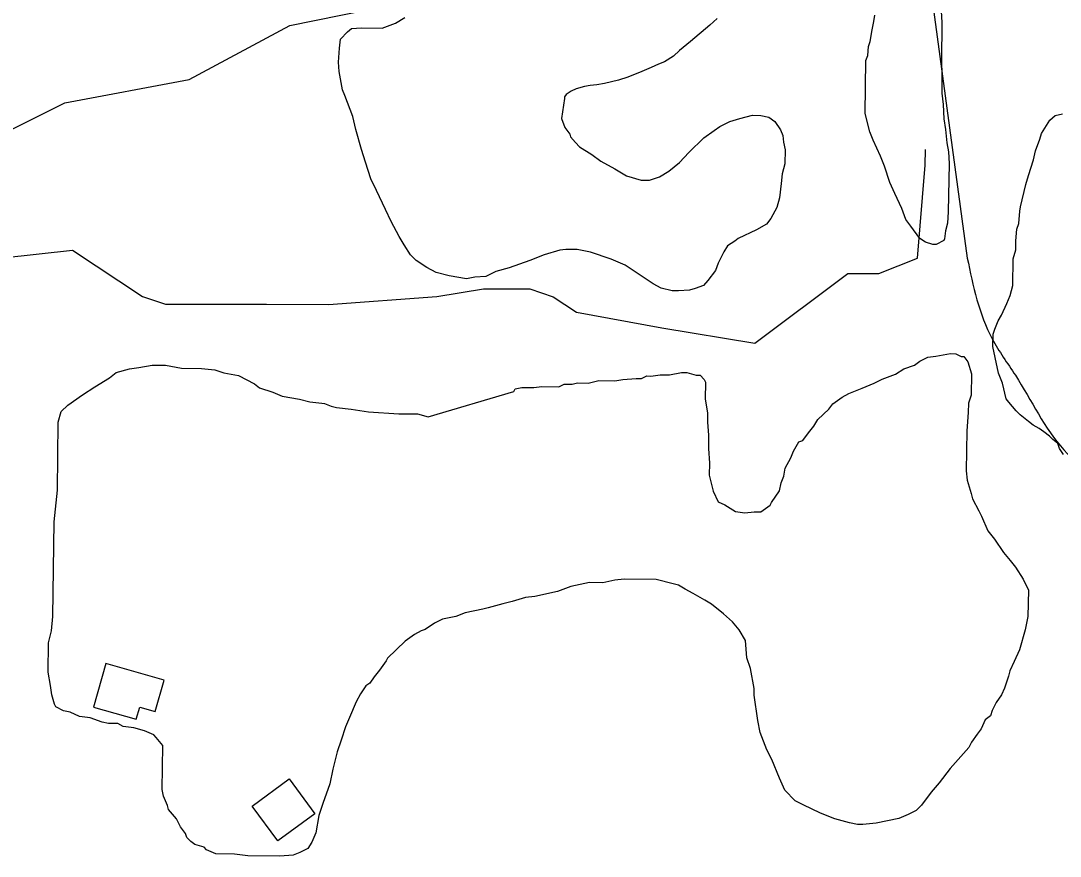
# Model space of a CAD drawing. Extents: x 3245246 to 3283090, y 806824 to 832173.
# Drawn here: x 3275639 to 3277132, y 824832 to 826033 of the extents above; entities that cross this region are included whole.
import ezdxf

# ---------------------------------------------------------------- set-up
doc = ezdxf.new("R2010")
doc.units = 0
for name, color, linetype in [('V-BLDG-OTLN', 7, 'Continuous'), ('V-ROAD-CNTR', 7, 'Continuous'), ('V-SITE-VEGE', 7, 'Continuous'), ('V-TOPO-SHOR', 7, 'Continuous')]:
    doc.layers.add(name, color=color, linetype=linetype)

msp = doc.modelspace()

# ---------------------------------------------------------------- linework, layer by layer
at = {"layer": 'V-BLDG-OTLN'}
for points in [[(3275760.8, 825109), (3275743, 825046.6), (3275804.4, 825029.1), (3275809.4, 825046.5), (3275831.7, 825040.1), (3275844.5, 825085.1)], [(3275971, 824904.2), (3276024.4, 824943.3), (3276061.1, 824893.3), (3276007.7, 824854.1)]]:
    msp.add_lwpolyline(points, close=True, dxfattribs=at)
at = {"layer": 'V-ROAD-CNTR'}
msp.add_lwpolyline([(3276688.1, 827982.6), (3276998.5, 825691.9)], dxfattribs=at)
msp.add_spline([(3276998.5, 825691.9), (3277034.2, 825575.8), (3277067.6, 825523.3), (3277137.4, 825416), (3277232.3, 825343.5), (3277350.1, 825278.3), (3277451.5, 825246.6)], degree=3, dxfattribs=at)
at = {"layer": 'V-SITE-VEGE'}
for p, q in [((3276960.1, 826063.6), (3276962, 826030.2)), ((3276864.4, 826031.6), (3276865.7, 826041.1)), ((3276157.9, 826022.4), (3276177, 826029.3)), ((3276177, 826029.3), (3276190.2, 826037.4)), ((3276628.5, 826026.5), (3276600.7, 826003.1)), ((3276639.3, 826035.9), (3276628.5, 826026.5)), ((3276861.8, 826019.7), (3276864.4, 826031.6)), ((3276962, 826030.2), (3276961.3, 825975.4)), ((3276098.1, 826006.5), (3276107.8, 826017.1)), ((3276107.8, 826017.1), (3276113.8, 826021.8)), ((3276113.8, 826021.8), (3276128.1, 826022.8)), ((3276128.1, 826022.8), (3276157.9, 826022.4)), ((3276859.2, 826003.1), (3276861.8, 826019.7)), ((3276096.7, 825993.4), (3276098.1, 826006.5)), ((3276600.7, 826003.1), (3276585.1, 825990.2)), ((3276855.4, 825982.9), (3276856.7, 825995.9)), ((3276856.7, 825995.9), (3276859.2, 826003.1)), ((3276095.2, 825973.2), (3276096.7, 825993.4)), ((3276576.6, 825982), (3276563.4, 825973.8)), ((3276585.1, 825990.2), (3276576.6, 825982)), ((3276852.9, 825975.8), (3276855.4, 825982.9)), ((3276096.2, 825960.1), (3276095.2, 825973.2)), ((3276544.2, 825965.8), (3276531, 825960)), ((3276555, 825970.4), (3276544.2, 825965.8)), ((3276563.4, 825973.8), (3276555, 825970.4)), ((3276851.8, 825899.5), (3276852.9, 825975.8)), ((3276961.3, 825975.4), (3276962.2, 825955.2)), ((3276100.6, 825933.8), (3276096.2, 825960.1)), ((3276510.7, 825951.9), (3276497.5, 825947.4)), ((3276531, 825960), (3276510.7, 825951.9)), ((3276962.2, 825955.2), (3276961.8, 825929)), ((3276436.6, 825935.1), (3276429.4, 825931.6)), ((3276448.5, 825938.5), (3276436.6, 825935.1)), ((3276456.9, 825939.6), (3276448.5, 825938.5)), ((3276466.4, 825940.6), (3276456.9, 825939.6)), ((3276477.2, 825942.9), (3276466.4, 825940.6)), ((3276497.5, 825947.4), (3276477.2, 825942.9)), ((3276104.1, 825925.4), (3276100.6, 825933.8)), ((3276115.6, 825895.5), (3276104.1, 825925.4)), ((3276419.7, 825921), (3276415.7, 825892.5)), ((3276422.2, 825927), (3276419.7, 825923.4)), ((3276419.7, 825923.4), (3276419.7, 825921)), ((3276429.4, 825931.6), (3276422.2, 825927)), ((3276961.8, 825929), (3276964, 825912.3)), ((3276964, 825912.3), (3276964.9, 825892)), ((3276120.1, 825876.4), (3276115.6, 825895.5)), ((3276415.7, 825892.5), (3276420.3, 825879.3)), ((3276657.5, 825887.9), (3276671.8, 825892.5)), ((3276671.8, 825892.5), (3276689.8, 825897)), ((3276689.8, 825897), (3276701.7, 825896.9)), ((3276701.7, 825896.9), (3276713.6, 825894.3)), ((3276713.6, 825894.3), (3276721.8, 825888.2)), ((3276858.6, 825873.2), (3276851.8, 825899.5)), ((3276964.9, 825892), (3276967, 825876.5)), ((3277114.9, 825886.3), (3277117.3, 825889.9)), ((3277117.3, 825889.9), (3277124.6, 825896.9)), ((3277124.6, 825896.9), (3277135.3, 825899.1)), ((3276128, 825847.7), (3276120.1, 825876.4)), ((3276420.3, 825879.3), (3276427.3, 825869.7)), ((3276620.2, 825864.6), (3276634.7, 825875.2)), ((3276634.7, 825875.2), (3276643.1, 825881)), ((3276643.1, 825881), (3276657.5, 825887.9)), ((3276721.8, 825888.2), (3276730, 825876.2)), ((3276730, 825876.2), (3276733.4, 825867.8)), ((3276967, 825876.5), (3276969.2, 825857.4)), ((3277105.1, 825871), (3277114.9, 825886.3)), ((3276427.3, 825869.7), (3276428.5, 825866.1)), ((3276428.5, 825866.1), (3276435.5, 825857.7)), ((3276598.5, 825843.5), (3276620.2, 825864.6)), ((3276733.4, 825867.8), (3276734.5, 825858.3)), ((3276863.2, 825861.2), (3276858.6, 825873.2)), ((3276873.6, 825838.5), (3276863.2, 825861.2)), ((3277096.5, 825846.1), (3277102.6, 825862.7)), ((3277102.6, 825862.7), (3277105.1, 825871)), ((3276133.7, 825829.7), (3276128, 825847.7)), ((3276435.5, 825857.7), (3276441.4, 825851.6)), ((3276441.4, 825851.6), (3276459.1, 825840.7)), ((3276734.5, 825858.3), (3276736.7, 825847.5)), ((3276736.7, 825847.5), (3276736.5, 825827.3)), ((3276969.2, 825857.4), (3276971.4, 825844.3)), ((3277093.9, 825833), (3277096.5, 825846.1)), ((3276141.7, 825805.8), (3276133.7, 825829.7)), ((3276459.1, 825840.7), (3276472.1, 825831)), ((3276472.1, 825831), (3276492.2, 825820)), ((3276569.5, 825816.5), (3276585.2, 825829.4)), ((3276585.2, 825829.4), (3276598.5, 825843.5)), ((3276879.4, 825824.1), (3276873.6, 825838.5)), ((3276971.4, 825844.3), (3276972.3, 825827.6)), ((3277086.4, 825810.5), (3277093.9, 825833)), ((3276492.2, 825820), (3276508.7, 825810.2)), ((3276556.3, 825808.4), (3276569.5, 825816.5)), ((3276736.5, 825827.3), (3276732.7, 825813)), ((3276887.4, 825800.2), (3276879.4, 825824.1)), ((3276972.3, 825827.6), (3276971.3, 825758.5)), ((3276149.8, 825789), (3276141.7, 825805.8)), ((3276508.7, 825810.2), (3276530.1, 825804)), ((3276530.1, 825804), (3276542, 825803.8)), ((3276542, 825803.8), (3276556.3, 825808.4)), ((3276732.7, 825813), (3276731.3, 825798.8)), ((3276894.3, 825784.6), (3276887.4, 825800.2)), ((3277082.7, 825797.4), (3277086.4, 825810.5)), ((3276162.6, 825761.4), (3276149.8, 825789)), ((3276731.3, 825798.8), (3276728.6, 825778.6)), ((3276904.7, 825763), (3276894.3, 825784.6)), ((3277075.1, 825765.4), (3277082.7, 825797.4)), ((3276728.6, 825778.6), (3276724.9, 825764.3)), ((3276170.7, 825744.6), (3276162.6, 825761.4)), ((3276724.9, 825764.3), (3276716.3, 825748.9)), ((3276910.4, 825747.4), (3276904.7, 825763)), ((3276971.3, 825758.5), (3276969.9, 825741.8)), ((3277072.4, 825741.6), (3277073.8, 825759.4)), ((3277073.8, 825759.4), (3277075.1, 825765.4)), ((3276182.3, 825723), (3276170.7, 825744.6)), ((3276710.2, 825740.7), (3276695.8, 825732.6)), ((3276716.3, 825748.9), (3276710.2, 825740.7)), ((3276917.5, 825737.8), (3276910.4, 825747.4)), ((3276969.9, 825741.8), (3276967.4, 825731.1)), ((3277069.9, 825733.3), (3277072.4, 825741.6)), ((3276695.8, 825732.6), (3276669.4, 825719.8)), ((3276930.3, 825719.8), (3276917.5, 825737.8)), ((3276967.4, 825731.1), (3276966, 825719.3)), ((3277068.4, 825716.6), (3277069.9, 825733.3)), ((3276189.3, 825711), (3276182.3, 825723)), ((3276198.6, 825696.6), (3276189.3, 825711)), ((3276664.6, 825716.3), (3276653.8, 825709.3)), ((3276669.4, 825719.8), (3276664.6, 825716.3)), ((3276938.6, 825714.9), (3276930.3, 825719.8)), ((3276949.2, 825711.2), (3276938.6, 825714.9)), ((3276954, 825711.1), (3276949.2, 825711.2)), ((3276964.8, 825716.9), (3276954, 825711.1)), ((3276966, 825719.3), (3276964.8, 825716.9)), ((3277068.3, 825703.5), (3277068.4, 825716.6)), ((3276206.8, 825688.2), (3276198.6, 825696.6)), ((3276390.4, 825696.3), (3276370, 825688.3)), ((3276413.1, 825703.1), (3276390.4, 825696.3)), ((3276421.5, 825704.2), (3276413.1, 825703.1)), ((3276438.1, 825704), (3276421.5, 825704.2)), ((3276457.1, 825700.1), (3276438.1, 825704)), ((3276486.8, 825690.2), (3276457.1, 825700.1)), ((3276648.9, 825701), (3276640.4, 825684.5)), ((3276653.8, 825709.3), (3276648.9, 825701)), ((3277064.5, 825690.5), (3277068.3, 825703.5)), ((3276222.2, 825678.4), (3276206.8, 825688.2)), ((3276370, 825688.3), (3276340.1, 825678)), ((3276506.9, 825681.6), (3276486.8, 825690.2)), ((3276525.8, 825669.4), (3276506.9, 825681.6)), ((3276640.4, 825684.5), (3276636.6, 825673.8)), ((3277064, 825652.4), (3277064.5, 825690.5)), ((3276235.2, 825671.1), (3276222.2, 825678.4)), ((3276254.1, 825666.1), (3276235.2, 825671.1)), ((3276279.1, 825662.1), (3276254.1, 825666.1)), ((3276306.6, 825665.3), (3276291.1, 825664.3)), ((3276320.9, 825672.3), (3276306.6, 825665.3)), ((3276340.1, 825678), (3276320.9, 825672.3)), ((3276547, 825654.8), (3276525.8, 825669.4)), ((3276636.6, 825673.8), (3276625.7, 825659.7)), ((3276291.1, 825664.3), (3276279.1, 825662.1)), ((3276558.9, 825648.7), (3276547, 825654.8)), ((3276619.7, 825652.6), (3276607.7, 825648)), ((3276625.7, 825659.7), (3276619.7, 825652.6)), ((3277060.2, 825638.1), (3277064, 825652.4)), ((3276574.3, 825644.9), (3276558.9, 825648.7)), ((3276583.8, 825644.8), (3276574.3, 825644.9)), ((3276599.3, 825645.8), (3276583.8, 825644.8)), ((3276607.7, 825648), (3276599.3, 825645.8)), ((3277055.3, 825626.3), (3277060.2, 825638.1)), ((3277047.9, 825609.7), (3277055.3, 825626.3)), ((3277043, 825601.4), (3277047.9, 825609.7)), ((3277038.1, 825589.6), (3277043, 825601.4)), ((3277035.4, 825564.6), (3277035.6, 825582.5)), ((3277035.6, 825582.5), (3277038.1, 825589.6)), ((3277038.7, 825549.1), (3277035.4, 825564.6)), ((3276930.3, 825543.7), (3276941.8, 825549.3)), ((3276941.8, 825549.3), (3276953.3, 825551)), ((3276953.3, 825551), (3276974.4, 825554.6)), ((3276974.4, 825554.6), (3276982.1, 825554.4)), ((3276982.1, 825554.4), (3276989.6, 825550.5)), ((3276989.6, 825550.5), (3276993.5, 825550.5)), ((3276993.5, 825550.5), (3276999.1, 825542.7)), ((3277043.2, 825526.4), (3277038.7, 825549.1)), ((3275775.7, 825527.3), (3275794.9, 825532.8)), ((3275794.9, 825532.8), (3275808.3, 825534.5)), ((3275808.3, 825534.5), (3275827.4, 825538.1)), ((3275827.4, 825538.1), (3275846.5, 825537.8)), ((3275846.5, 825537.8), (3275869.4, 825533.7)), ((3275869.4, 825533.7), (3275898.1, 825533.3)), ((3275898.1, 825533.3), (3275917.2, 825531.1)), ((3275917.2, 825531.1), (3275930.5, 825527.1)), ((3276895.6, 825525.1), (3276907.2, 825532.6)), ((3276907.2, 825532.6), (3276922.6, 825538.1)), ((3276922.6, 825538.1), (3276930.3, 825543.7)), ((3276999.1, 825542.7), (3277004.6, 825525.5)), ((3275744.8, 825506.7), (3275766, 825519.8)), ((3275766, 825519.8), (3275775.7, 825527.3)), ((3275930.5, 825527.1), (3275951.4, 825522.9)), ((3275951.4, 825522.9), (3275974.2, 825511.2)), ((3276492.2, 825515.4), (3276503.7, 825517.2)), ((3276503.7, 825517.2), (3276522.9, 825518.8)), ((3276522.9, 825518.8), (3276530.5, 825518.7)), ((3276530.5, 825518.7), (3276538.2, 825522.4)), ((3276538.2, 825522.4), (3276543.9, 825522.3)), ((3276543.9, 825522.3), (3276557.3, 825524.1)), ((3276557.3, 825524.1), (3276570.7, 825523.9)), ((3276570.7, 825523.9), (3276588, 825527.5)), ((3276588, 825527.5), (3276595.6, 825527.3)), ((3276595.6, 825527.3), (3276608.9, 825523.3)), ((3276608.9, 825523.3), (3276614.7, 825523.3)), ((3276614.7, 825523.3), (3276620.3, 825517.4)), ((3276620.3, 825517.4), (3276622.2, 825513.6)), ((3276864.9, 825512.1), (3276876.4, 825517.7)), ((3276876.4, 825517.7), (3276895.6, 825525.1)), ((3277004.6, 825525.5), (3277004.2, 825494.9)), ((3277048.9, 825512), (3277043.2, 825526.4)), ((3275727.4, 825495.5), (3275744.8, 825506.7)), ((3275974.2, 825511.2), (3275981.8, 825505.3)), ((3275981.8, 825505.3), (3276000.8, 825499.3)), ((3276346.8, 825500.2), (3276348.7, 825504)), ((3276348.7, 825504), (3276358.3, 825505.8)), ((3276358.3, 825505.8), (3276375.5, 825505.6)), ((3276375.5, 825505.6), (3276387, 825507.3)), ((3276387, 825507.3), (3276411.8, 825507)), ((3276411.8, 825507), (3276419.5, 825510.7)), ((3276419.5, 825510.7), (3276431, 825510.5)), ((3276431, 825510.5), (3276438.7, 825512.3)), ((3276438.7, 825512.3), (3276454, 825512.1)), ((3276454, 825512.1), (3276469.3, 825515.7)), ((3276469.3, 825515.7), (3276492.2, 825515.4)), ((3276622.2, 825513.6), (3276621.8, 825488.8)), ((3276828.4, 825497.3), (3276847.6, 825504.7)), ((3276847.6, 825504.7), (3276864.9, 825512.1)), ((3277054.6, 825489.3), (3277048.9, 825512)), ((3275706.2, 825480.5), (3275727.4, 825495.5)), ((3276000.8, 825499.3), (3276014.1, 825493.4)), ((3276014.1, 825493.4), (3276038.9, 825489.2)), ((3276038.9, 825489.2), (3276054.1, 825485.2)), ((3276223.9, 825463.7), (3276346.8, 825500.2)), ((3276621.8, 825488.8), (3276625.4, 825469.6)), ((3276805.2, 825482.4), (3276818.7, 825491.7)), ((3276818.7, 825491.7), (3276828.4, 825497.3)), ((3277004.2, 825494.9), (3277000.2, 825483.5)), ((3277058.1, 825484.5), (3277054.6, 825489.3)), ((3275692.5, 825455.8), (3275696.5, 825471.1)), ((3275696.5, 825471.1), (3275706.2, 825480.5)), ((3276054.1, 825485.2), (3276071.3, 825483.1)), ((3276071.3, 825483.1), (3276075.1, 825483)), ((3276075.1, 825483), (3276084.6, 825479)), ((3276084.6, 825479), (3276092.2, 825477)), ((3276092.2, 825477), (3276113.2, 825474.8)), ((3276113.2, 825474.8), (3276138, 825470.7)), ((3276783.9, 825459.7), (3276799.4, 825474.8)), ((3276799.4, 825474.8), (3276805.2, 825482.4)), ((3277000.2, 825483.5), (3277000, 825470.1)), ((3277068.6, 825472.4), (3277058.1, 825484.5)), ((3277074.5, 825466.4), (3277068.6, 825472.4)), ((3276138, 825470.7), (3276181.9, 825468.1)), ((3276181.9, 825468.1), (3276208.7, 825467.8)), ((3276208.7, 825467.8), (3276223.9, 825463.7)), ((3276625.4, 825469.6), (3276625.2, 825456.2)), ((3276625.2, 825456.2), (3276626.8, 825437.1)), ((3276778, 825450.3), (3276783.9, 825459.7)), ((3277000, 825470.1), (3276997.7, 825443.4)), ((3277086.3, 825456.7), (3277074.5, 825466.4)), ((3277093.3, 825451.8), (3277086.3, 825456.7)), ((3275691.1, 825358.4), (3275692.5, 825455.8)), ((3276770.2, 825440.8), (3276778, 825450.3)), ((3276997.7, 825443.4), (3276996.9, 825386)), ((3277101.6, 825447), (3277093.3, 825451.8)), ((3277108.7, 825442.1), (3277101.6, 825447)), ((3277116.9, 825436), (3277108.7, 825442.1)), ((3276626.8, 825437.1), (3276626.6, 825418)), ((3276748.8, 825414.4), (3276756.7, 825427.6)), ((3276756.7, 825427.6), (3276762.4, 825429.5)), ((3276762.4, 825429.5), (3276770.2, 825440.8)), ((3277121.6, 825431.2), (3277116.9, 825436)), ((3277128.7, 825425.1), (3277121.6, 825431.2)), ((3276626.6, 825418), (3276628.2, 825396.9)), ((3276744.9, 825404.9), (3276748.8, 825414.4)), ((3277131, 825418), (3277128.7, 825425.1)), ((3277136.8, 825409.5), (3277131, 825418)), ((3276628.2, 825396.9), (3276627.9, 825379.7)), ((3276737, 825389.7), (3276744.9, 825404.9)), ((3276735, 825378.2), (3276737, 825389.7)), ((3276996.9, 825386), (3276998.6, 825372.6)), ((3276627.9, 825379.7), (3276633.4, 825356.7)), ((3276728.9, 825357.3), (3276731, 825368.7)), ((3276731, 825368.7), (3276735, 825378.2)), ((3276998.6, 825372.6), (3277004.1, 825353.5)), ((3275686.7, 825312.6), (3275691.1, 825358.4)), ((3276633.4, 825356.7), (3276640.8, 825341.3)), ((3276717.2, 825340.3), (3276728.9, 825357.3)), ((3277004.1, 825353.5), (3277005.9, 825345.8)), ((3276640.8, 825341.3), (3276650.3, 825337.4)), ((3276650.3, 825337.4), (3276665.4, 825327.6)), ((3276715.3, 825336.5), (3276717.2, 825340.3)), ((3277005.9, 825345.8), (3277015.2, 825328.5)), ((3276665.4, 825327.6), (3276678.8, 825325.5)), ((3276678.8, 825325.5), (3276692.2, 825327.2)), ((3276692.2, 825327.2), (3276701.8, 825327.1)), ((3276701.8, 825327.1), (3276715.3, 825336.5)), ((3277015.2, 825328.5), (3277018.9, 825320.8)), ((3275684.8, 825176.9), (3275686.7, 825312.6)), ((3277018.9, 825320.8), (3277028.2, 825299.6)), ((3277028.2, 825299.6), (3277037.6, 825288)), ((3277037.6, 825288), (3277050.7, 825268.7)), ((3277050.7, 825268.7), (3277060.1, 825257.1)), ((3277060.1, 825257.1), (3277067.6, 825247.4)), ((3277067.6, 825247.4), (3277078.8, 825230.1)), ((3276428.9, 825220), (3276409.6, 825212.7)), ((3276455.7, 825225.4), (3276428.9, 825220)), ((3276474.8, 825225.1), (3276455.7, 825225.4)), ((3276492.1, 825228.7), (3276474.8, 825225.1)), ((3276505.5, 825230.4), (3276492.1, 825228.7)), ((3276551.3, 825229.8), (3276505.5, 825230.4)), ((3276576.1, 825223.7), (3276551.3, 825229.8)), ((3276583.7, 825221.7), (3276576.1, 825223.7)), ((3276593.2, 825215.8), (3276583.7, 825221.7)), ((3277078.8, 825230.1), (3277086.3, 825214.7)), ((3276363.6, 825203.8), (3276344.5, 825198.3)), ((3276377.1, 825205.5), (3276363.6, 825203.8)), ((3276409.6, 825212.7), (3276377.1, 825205.5)), ((3276604.6, 825209.9), (3276593.2, 825215.8)), ((3276621.6, 825200.2), (3276604.6, 825209.9)), ((3277086.3, 825214.7), (3277085.7, 825176.5)), ((3276302.3, 825187.4), (3276277.3, 825182)), ((3276309.9, 825189.2), (3276302.3, 825187.4)), ((3276331, 825194.7), (3276309.9, 825189.2)), ((3276344.5, 825198.3), (3276331, 825194.7)), ((3276631.1, 825194.3), (3276621.6, 825200.2)), ((3276648.1, 825180.7), (3276631.1, 825194.3)), ((3275682.6, 825155.9), (3275684.8, 825176.9)), ((3276244.7, 825172.9), (3276233.2, 825167.3)), ((3276263.9, 825176.5), (3276244.7, 825172.9)), ((3276277.3, 825182), (3276263.9, 825176.5)), ((3276661.3, 825169), (3276648.1, 825180.7)), ((3277085.7, 825176.5), (3277081.6, 825157.4)), ((3276219.7, 825158), (3276213.9, 825156.2)), ((3276233.2, 825167.3), (3276219.7, 825158)), ((3276670.7, 825157.4), (3276661.3, 825169)), ((3276680.1, 825142), (3276670.7, 825157.4)), ((3277081.6, 825157.4), (3277073.6, 825128.9)), ((3275678.5, 825138.8), (3275682.6, 825155.9)), ((3276204.3, 825150.6), (3276190.8, 825141.2)), ((3276213.9, 825156.2), (3276204.3, 825150.6)), ((3275677.9, 825096.7), (3275678.5, 825138.8)), ((3276190.8, 825141.2), (3276165.6, 825116.7)), ((3276681.6, 825117.1), (3276680.1, 825142)), ((3277073.6, 825128.9), (3277065.7, 825111.8)), ((3276163.6, 825112.9), (3276153.9, 825099.7)), ((3276165.6, 825116.7), (3276163.6, 825112.9)), ((3276687.1, 825101.8), (3276681.6, 825117.1)), ((3276153.9, 825099.7), (3276146.1, 825090.2)), ((3276692.5, 825073), (3276687.1, 825101.8)), ((3277059.8, 825098.5), (3277057.8, 825090.9)), ((3277065.7, 825111.8), (3277059.8, 825098.5)), ((3275681.5, 825077.6), (3275677.9, 825096.7)), ((3276146.1, 825090.2), (3276140.2, 825080.7)), ((3277057.8, 825090.9), (3277051.8, 825073.7)), ((3275683.2, 825064.2), (3275681.5, 825077.6)), ((3276134.4, 825077), (3276126.6, 825065.6)), ((3276140.2, 825080.7), (3276134.4, 825077)), ((3276692.3, 825063.5), (3276692.5, 825073)), ((3277051.8, 825073.7), (3277047.8, 825064.2)), ((3275686.8, 825050.7), (3275683.2, 825064.2)), ((3276120.7, 825054.2), (3276110.9, 825031.4)), ((3276126.6, 825065.6), (3276120.7, 825054.2)), ((3276697.6, 825027.1), (3276692.3, 825063.5)), ((3277040, 825052.9), (3277034.1, 825041.5)), ((3277047.8, 825064.2), (3277040, 825052.9)), ((3275688.7, 825046.9), (3275686.8, 825050.7)), ((3275700.1, 825041), (3275688.7, 825046.9)), ((3275709.6, 825039), (3275700.1, 825041)), ((3275722.9, 825033), (3275709.6, 825039)), ((3277034.1, 825041.5), (3277032.1, 825033.9)), ((3275738.2, 825030.9), (3275722.9, 825033)), ((3275755.3, 825024.9), (3275738.2, 825030.9)), ((3275764.8, 825022.9), (3275755.3, 825024.9)), ((3275778.2, 825022.7), (3275764.8, 825022.9)), ((3276110.9, 825031.4), (3276105, 825018.1)), ((3276701.1, 825009.8), (3276697.6, 825027.1)), ((3277024.4, 825028.3), (3277018.5, 825015)), ((3277032.1, 825033.9), (3277024.4, 825028.3)), ((3275785.8, 825018.8), (3275778.2, 825022.7)), ((3275801, 825016.7), (3275785.8, 825018.8)), ((3275816.3, 825012.6), (3275801, 825016.7)), ((3275829.6, 825006.7), (3275816.3, 825012.6)), ((3276105, 825018.1), (3276099, 824999.1)), ((3276710.4, 824984.9), (3276701.1, 825009.8)), ((3277018.5, 825015), (3277012.6, 825007.4)), ((3275833.3, 825002.8), (3275829.6, 825006.7)), ((3275842.7, 824991.2), (3275833.3, 825002.8)), ((3276099, 824999.1), (3276093, 824982)), ((3277004.8, 824996), (3277000.9, 824988.4)), ((3277012.6, 825007.4), (3277004.8, 824996)), ((3275841.9, 824928.2), (3275842.7, 824991.2)), ((3276093, 824982), (3276086.9, 824957.2)), ((3276717.8, 824971.4), (3276710.4, 824984.9)), ((3277000.9, 824988.4), (3276973.7, 824958.2)), ((3276728.9, 824944.5), (3276717.8, 824971.4)), ((3276086.9, 824957.2), (3276082.8, 824936.3)), ((3276973.7, 824958.2), (3276958.2, 824937.4)), ((3276082.8, 824936.3), (3276072.8, 824907.7)), ((3276736.3, 824927.2), (3276728.9, 824944.5)), ((3276958.2, 824937.4), (3276946.5, 824924.2)), ((3275843.6, 824918.6), (3275841.9, 824928.2)), ((3275849.2, 824905.1), (3275843.6, 824918.6)), ((3276751.4, 824911.7), (3276736.3, 824927.2)), ((3276946.5, 824924.2), (3276932.9, 824905.3)), ((3275851, 824899.4), (3275849.2, 824905.1)), ((3276072.8, 824907.7), (3276066.9, 824890.6)), ((3276762.8, 824905.8), (3276751.4, 824911.7)), ((3276787.4, 824894), (3276762.8, 824905.8)), ((3276932.9, 824905.3), (3276925.1, 824897.8)), ((3275862.3, 824885.8), (3275851, 824899.4)), ((3276066.9, 824890.6), (3276062.7, 824865.8)), ((3276808.4, 824886), (3276787.4, 824894)), ((3276913.6, 824892.2), (3276900.1, 824886.6)), ((3276925.1, 824897.8), (3276913.6, 824892.2)), ((3275867.9, 824874.3), (3275862.3, 824885.8)), ((3275875.4, 824864.6), (3275867.9, 824874.3)), ((3276829.3, 824880), (3276808.4, 824886)), ((3276840.7, 824877.9), (3276829.3, 824880)), ((3276848.4, 824877.8), (3276840.7, 824877.9)), ((3276867.5, 824879.5), (3276848.4, 824877.8)), ((3276900.1, 824886.6), (3276867.5, 824879.5)), ((3275877.2, 824858.9), (3275875.4, 824864.6)), ((3275882.9, 824853.1), (3275877.2, 824858.9)), ((3276062.7, 824865.8), (3276056.8, 824852.5)), ((3275888.5, 824849.2), (3275882.9, 824853.1)), ((3275901.9, 824845.1), (3275888.5, 824849.2)), ((3275905.6, 824841.3), (3275901.9, 824845.1)), ((3276056.8, 824852.5), (3276050.9, 824843.1)), ((3275918.9, 824835.4), (3275905.6, 824841.3)), ((3275945.7, 824835), (3275918.9, 824835.4)), ((3275964.8, 824832.8), (3275945.7, 824835)), ((3276010.6, 824832.2), (3275964.8, 824832.8)), ((3276029.8, 824833.8), (3276010.6, 824832.2)), ((3276039.4, 824837.5), (3276029.8, 824833.8)), ((3276050.9, 824843.1), (3276039.4, 824837.5))]:
    msp.add_line(p, q, dxfattribs=at)
at = {"layer": 'V-TOPO-SHOR'}
for points in [[(3275501.6, 825725.8), (3275613, 825870.5), (3275702.1, 825915), (3275880.3, 825948.4), (3276025.1, 826026.3), (3276136.5, 826048.5), (3276192.2, 826059.6), (3276236.7, 826059.6), (3276303.6, 826115.2), (3276337, 826170.9), (3276359.3, 826248.9), (3276381.6, 826326.8), (3276459.6, 826393.6), (3276515.3, 826404.7), (3276582.1, 826438.1), (3276637.8, 826482.6), (3276793.8, 826493.7), (3276827.2, 826482.5), (3276838.3, 826482.5)], [(3275612.9, 825692.3), (3275713.1, 825703.4), (3275813.3, 825636.6), (3275846.7, 825625.4), (3275991.5, 825625.4), (3276080.6, 825625.3), (3276236.5, 825636.4), (3276303.4, 825647.5), (3276370.2, 825647.5), (3276403.6, 825636.3), (3276437, 825614), (3276559.5, 825591.7), (3276693.1, 825569.4), (3276826.8, 825669.5), (3276826.8, 825669.5), (3276871.4, 825669.5), (3276927, 825691.8), (3276938.2, 825825.4), (3276938.3, 825847.7)]]:
    msp.add_lwpolyline(points, dxfattribs=at)

doc.saveas('drawing.dxf')
